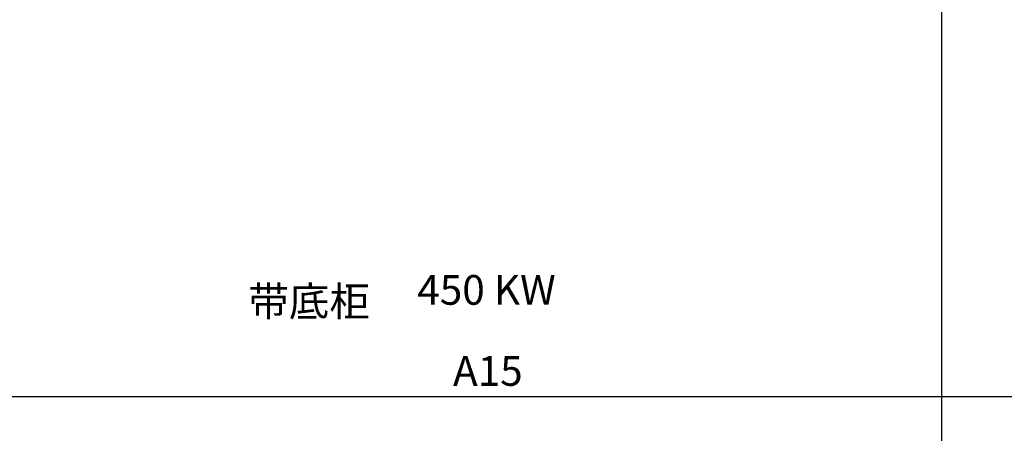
# Model space of a CAD drawing. Header units: millimetres. Extents: x 1117 to 38156, y -1945 to 7303.
# Tile 765 of 831: x 28192 to 31505, y 2999 to 4393. Entities that reach past the tile are written whole.
import ezdxf

# ---------------------------------------------------------------- set-up
doc = ezdxf.new("R2010")
doc.units = ezdxf.units.MM
doc.styles.get("Standard").update_dxf_attribs({"font": 'arial.ttf'})

msp = doc.modelspace()

# ---------------------------------------------------------------- linework, layer by layer
for p, q in [((31293.796, 7120.002), (31293.796, -1463.117)), ((24456.866, 3122.492), (34817.987, 3122.492))]:
    msp.add_line(p, q)

# ---------------------------------------------------------------- texts
at = {"linetype": 'Continuous', "insert": (29529.533, 3531.908), "char_height": 100, "attachment_point": 1}
msp.add_mtext_dynamic_manual_height_columns('450 KW', width=1046.47038, gutter_width=1, heights=[431.83], dxfattribs=at)
at = {"char_height": 100, "attachment_point": 1}
for s, width, heights, insert in [('{\\fSimSun|b0|i0|c134|p54;带底柜}', 1727.82769, [497.905], (28961.071, 3493.27)), ('{\\fSimSun|b0|i0|c134|p54;A15}', 324.66994, [0], (29649.818, 3258.623))]:
    msp.add_mtext_dynamic_manual_height_columns(s, width=width, gutter_width=1, heights=heights, dxfattribs=dict(at, insert=insert))

doc.saveas('drawing.dxf')
